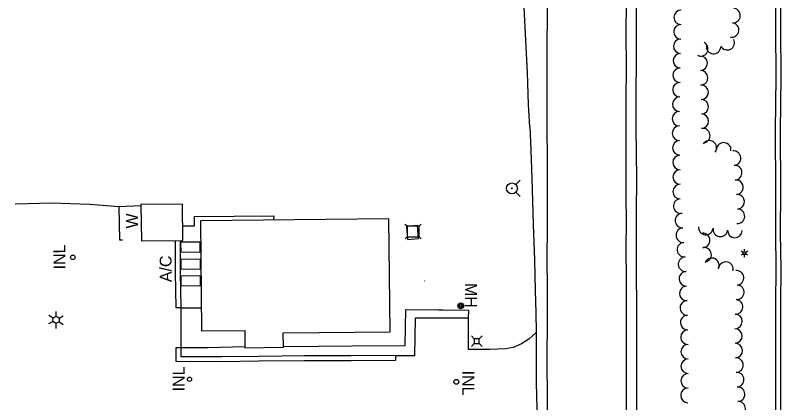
# Model space of a CAD drawing. Extents: x 588843 to 2552415, y 180129 to 269402.
# Drawn here: x 592932.2 to 593317.6, y 184604.7 to 184799.9 of the extents above; entities that cross this region are included whole.
import ezdxf

# ---------------------------------------------------------------- set-up
doc = ezdxf.new("R2010")
doc.units = 0
for name, color, linetype in [('Default', 7, 'Continuous'), ('E_DRN', 7, 'Continuous'), ('E_DRN_Text', 7, 'Continuous'), ('E_DWY', 7, 'Continuous'), ('E_LAND_TreeLine_P', 7, 'Continuous'), ('E_LTG', 7, 'Continuous'), ('E_PATH_Sidewalk', 7, 'Continuous'), ('E_RDWY', 7, 'Continuous'), ('E_RDWY_Gravel', 7, 'Continuous'), ('E_SGN', 7, 'Continuous'), ('E_UTL_AG_Bold', 7, 'Continuous'), ('E_UTL_MH', 7, 'Continuous'), ('E_UTL_MH_Text', 7, 'Continuous'), ('E_UTL_WHydrant', 7, 'Continuous'), ('Level 12', 7, 'Continuous'), ('Level 14', 7, 'Continuous'), ('Level 15', 7, 'Continuous'), ('Level 17', 7, 'Continuous'), ('Level 21', 7, 'Continuous')]:
    doc.layers.add(name, color=color, linetype=linetype)

# ---------------------------------------------------------------- blocks, each defined once
blk = doc.blocks.new('MHO')
at = {"layer": 'Default'}
for centre, radius in [((0.08, -0.12), 3), ((0.08, -0.12), 2.43), ((0.07, -0.15), 1.94), ((0.02, -0.16), 1.21)]:
    blk.add_circle(centre, radius, dxfattribs=at)
blk = doc.blocks.new('MHT')
at = {"layer": 'E_UTL_MH_Text'}
blk.add_text('MH', height=12, dxfattribs=at).set_placement((-9.81, -6))
blk = doc.blocks.new('HYD')
at = {"layer": 'Default'}
for p, q in [((-3.84, 3.84), (-8.32, 8.32)), ((3.84, 3.84), (8.32, 8.32))]:
    blk.add_line(p, q, dxfattribs=at)
for radius in [5.48, 0.42]:
    blk.add_circle((0, 0), radius, dxfattribs=at)
blk = doc.blocks.new('INLT_17')
at = {"layer": 'E_DRN_Text'}
blk.add_text('INL', height=12, dxfattribs=at).set_placement((-11.03, -6))
blk = doc.blocks.new('LPOL')
at = {"layer": 'Default'}
for p, q in [((-4, 0), (-1.5, 0)), ((-0.75, 1.3), (-2, 3.46)), ((0.75, 1.3), (2, 3.46)), ((1.5, 0), (4, 0)), ((-2, -3.46), (-0.75, -1.3)), ((2, -3.46), (0.75, -1.3))]:
    blk.add_line(p, q, dxfattribs=at)
for radius in [1.5, 1.5, 1.5, 0.125]:
    blk.add_circle((0, 0), radius, dxfattribs=at)
blk = doc.blocks.new('PED')
at = {"layer": 'Default'}
for p, q in [((-2.5, 2.5), (-5.33, 5.33)), ((2.5, 2.5), (5.33, 5.33)), ((-2.5, -2.5), (-5.33, -5.33)), ((2.5, -2.5), (5.33, -5.33))]:
    blk.add_line(p, q, dxfattribs=at)
blk.add_lwpolyline([(-2.5, -2.5), (2.5, -2.5), (2.5, 2.5), (-2.5, 2.5)], close=True, dxfattribs=at)

msp = doc.modelspace()

# ---------------------------------------------------------------- linework, layer by layer
at = {"layer": 'E_DRN'}
msp.add_circle((593154.32, 184615.19), 1.22, dxfattribs=at)
at = {"layer": 'E_DWY'}
for points in [[(593317.47, 185088.35), (593317.28, 185056.14), (593317.37, 185025.11), (593317.42, 185004.37), (593317.51, 184983.79), (593317.57, 184964.08), (593317.52, 184942), (593317.56, 184920.92), (593317.48, 184896.22), (593317.51, 184879.42), (593317.51, 184855.62), (593317.43, 184837.02), (593317.61, 184816.94), (593317.6, 184792.7), (593317.65, 184768.85), (593317.43, 184741.67)], [(593314.86, 185077.85), (593314.78, 185056.14), (593314.87, 185025.1), (593314.92, 185004.36), (593315.01, 184983.78), (593315.07, 184964.08), (593315.02, 184942.01), (593315.06, 184920.92), (593314.98, 184896.22), (593315.01, 184879.42), (593315.01, 184855.63), (593314.93, 184837.02), (593315.11, 184816.93), (593315.1, 184792.7), (593315.15, 184768.86), (593314.93, 184741.69)], [(593314.93, 184741.69), (593315.05, 184711.88), (593314.96, 184690.08), (593315.15, 184672.11), (593315.05, 184654.63), (593315.08, 184629.13), (593315.04, 184607.32), (593314.95, 184585.39)], [(593317.43, 184741.67), (593317.55, 184711.88), (593317.46, 184690.09), (593317.65, 184672.11), (593317.55, 184654.63), (593317.58, 184629.13), (593317.54, 184607.32), (593317.45, 184585.39)], [(593194.49, 184640.02), (593190.86, 184636.69), (593187.1, 184634.4), (593182.97, 184632.56), (593179.22, 184631.75), (593171.12, 184631.47), (593160.39, 184631.48), (593160.52, 184647.36), (593147.68, 184647.31)]]:
    msp.add_lwpolyline(points, dxfattribs=at)
at = {"layer": 'E_LAND_TreeLine_P'}
for centre, radius, start, end in [((593267.54, 184798.85), 3.65, 89.0211, 269.0211), ((593293.68, 184799.71), 3.65, 265.4574, 85.4574), ((593267.41, 184791.55), 3.65, 89.0211, 269.0211), ((593292.97, 184792.45), 3.65, 261.0048, 81.0048), ((593267.29, 184784.25), 3.65, 89.0211, 269.0211), ((593277.39, 184782.95), 3.65, 242.9433, 62.9433), ((593290.72, 184786.04), 3.65, 207.0338, 27.0338), ((593283.84, 184784.15), 3.65, 174.4807, 354.4807), ((593267.16, 184776.95), 3.65, 89.0153, 269.0153), ((593277.07, 184775.69), 3.65, 272.225, 92.225), ((593267.04, 184769.66), 3.65, 89.0153, 269.0153), ((593277.36, 184768.39), 3.65, 272.225, 92.225), ((593266.92, 184762.36), 3.65, 89.1048, 269.1048), ((593277.62, 184761.1), 3.65, 270.3779, 90.3779), ((593266.8, 184755.06), 3.65, 89.1048, 269.1048), ((593277.67, 184753.8), 3.65, 270.3779, 90.3779), ((593266.69, 184747.76), 3.65, 89.1048, 269.1048), ((593277.72, 184746.5), 3.65, 270.3779, 90.3779), ((593266.7, 184740.44), 3.67, 91.068, 271.068), ((593278.4, 184739.24), 3.67, 280.2883, 100.2883), ((593266.84, 184733.1), 3.67, 91.068, 271.068), ((593281.7, 184733.08), 3.67, 325.293, 145.293), ((593288.94, 184732.04), 3.67, 352.917, 172.917), ((593293.86, 184727.89), 3.67, 274.8859, 94.8859), ((593266.97, 184725.75), 3.67, 91.068, 271.068), ((593294.48, 184720.57), 3.67, 274.8859, 94.8859), ((593267.05, 184718.41), 3.67, 89.7896, 269.7896), ((593295.09, 184713.25), 3.67, 274.6661, 94.6661), ((593267.02, 184711.06), 3.67, 89.7896, 269.7896), ((593295.69, 184705.92), 3.67, 274.6661, 94.6661), ((593267.33, 184703.74), 3.67, 97.5403, 277.5403), ((593295.85, 184698.6), 3.67, 266.2479, 86.2479), ((593268.18, 184696.44), 3.67, 93.5415, 273.5415), ((593268.63, 184689.11), 3.67, 93.5415, 273.5415), ((593279.98, 184692.95), 3.67, 174.4197, 354.4197), ((593278.34, 184686.48), 3.67, 271.8435, 91.8435), ((593287.27, 184692.01), 3.67, 171.1538, 351.1538), ((593294.58, 184691.48), 3.67, 178.6552, 358.6552), ((593269.14, 184681.78), 3.67, 95.3766, 275.3766), ((593279.07, 184679.19), 3.67, 279.4786, 99.4786), ((593269.73, 184674.46), 3.67, 93.2146, 273.2146), ((593282.99, 184673.9), 3.67, 332.2116, 152.2116), ((593290.03, 184671.95), 3.67, 347.2124, 167.2124), ((593270.13, 184667.13), 3.67, 91.99, 271.99), ((593295.41, 184667.63), 3.67, 275.9864, 95.9864), ((593270.38, 184659.78), 3.67, 91.99, 271.99), ((593295.54, 184660.32), 3.67, 265.3684, 85.3684), ((593270.64, 184652.44), 3.67, 91.99, 271.99), ((593294.95, 184652.99), 3.67, 265.3684, 85.3684), ((593270.81, 184645.1), 3.67, 91.3243, 271.3243), ((593294.63, 184645.66), 3.67, 269.1888, 89.1888), ((593270.96, 184637.75), 3.67, 90.9233, 270.9233), ((593294.6, 184638.31), 3.67, 271.5565, 91.5565), ((593271.07, 184630.41), 3.67, 90.1323, 270.1323), ((593294.8, 184630.97), 3.67, 271.5565, 91.5565), ((593295.12, 184623.63), 3.67, 272.5849, 92.5849), ((593271.08, 184623.06), 3.67, 90.1323, 270.1323), ((593295.49, 184616.3), 3.67, 273.3681, 93.3681), ((593271.03, 184615.72), 3.67, 89.3539, 269.3539), ((593270.95, 184608.37), 3.67, 89.3539, 269.3539), ((593295.93, 184608.96), 3.67, 273.3681, 93.3681), ((593296.28, 184601.62), 3.67, 272.5127, 92.5127)]:
    msp.add_arc(centre, radius, start, end, dxfattribs=at)
at = {"layer": 'E_PATH_Sidewalk'}
msp.add_lwpolyline([(593160.52, 184647.36), (593160.59, 184651.07), (593147.7, 184651.24)], dxfattribs=at)
at = {"layer": 'E_RDWY'}
for points in [[(593200.47, 184866.66), (593200.47, 184853.69), (593200.36, 184841.27), (593200.2, 184822.42), (593200.05, 184801.47), (593199.97, 184782.99), (593199.9, 184757.92), (593199.88, 184743.22)], [(593239.88, 184743.09), (593239.88, 184756.35), (593239.95, 184774.33), (593239.83, 184790.03), (593240.01, 184806.78), (593239.95, 184824.58), (593240.05, 184842.91), (593240.04, 184864.07), (593240.06, 184866.97)], [(593199.88, 184743.22), (593200.01, 184727.44), (593200.02, 184709.36), (593199.99, 184692.72), (593199.97, 184677.73), (593200.03, 184661.84), (593200.03, 184648.02), (593199.9, 184624.76), (593200.08, 184608.09), (593200.15, 184591.63), (593200.26, 184569.15), (593200.29, 184552.8), (593200.45, 184528.31), (593200.36, 184510.99), (593200.57, 184482.72), (593200.71, 184463.41), (593200.73, 184444.32), (593200.72, 184427.5), (593200.74, 184403.27), (593200.67, 184385.8)], [(593240.4, 184397.38), (593240.34, 184413.18), (593240.3, 184427.95), (593240.35, 184439.5), (593240.24, 184452.85), (593240.21, 184464.1), (593240.21, 184480.42), (593240.1, 184496.02), (593240.17, 184514.04), (593240.14, 184527.13), (593240.04, 184541.43), (593240.16, 184554.75), (593240.1, 184572.44), (593240.15, 184586.21), (593240.05, 184609.81), (593240, 184624), (593240.02, 184637.12), (593239.94, 184650.71), (593240.01, 184666.41), (593239.86, 184682.89), (593239.95, 184695.67), (593239.89, 184708.97), (593239.9, 184725.92), (593239.88, 184743.09)]]:
    msp.add_lwpolyline(points, dxfattribs=at)
at = {"layer": 'E_RDWY_Gravel'}
for points in [[(593245.16, 184866.46), (593244.86, 184835.18), (593244.83, 184794.23), (593244.63, 184743.38)], [(593191.41, 184743.72), (593190.71, 184754.99), (593190.07, 184770.91), (593189.25, 184787.31), (593188.54, 184803.83), (593187.89, 184819.83), (593187.25, 184832.36), (593186.82, 184841.82), (593185.93, 184856.85), (593185.53, 184865.4)], [(593191.41, 184743.72), (593191.77, 184732), (593192.26, 184717.58), (593192.71, 184706.46), (593193.01, 184694.46), (593193.67, 184676.64), (593194.05, 184661.12), (593194.29, 184649.9), (593194.49, 184640.38), (593194.6, 184624.88), (593194.57, 184614.74), (593195, 184595.62), (593195.1, 184587.74), (593195.32, 184570.52), (593195.3, 184548.12), (593195.57, 184532.57), (593195.61, 184517.32), (593195.64, 184504.35), (593195.54, 184488.65), (593195.72, 184469.12), (593195.57, 184451.23), (593195.51, 184434.28), (593195.67, 184416.96), (593195.17, 184393.38)], [(593245.41, 184390.88), (593245.34, 184405.88), (593245.45, 184420.35), (593245.38, 184436.99), (593245.35, 184455.01), (593245.18, 184472.28), (593245.03, 184496.49), (593245, 184510), (593244.86, 184527.13), (593244.85, 184542.75), (593244.84, 184559.94), (593244.73, 184578.07), (593244.61, 184581.36), (593245.05, 184592.41), (593245.25, 184608.24), (593245.29, 184621.36), (593245.25, 184635.86), (593245.16, 184653.15), (593244.96, 184670.13), (593245.09, 184683.88), (593245.04, 184700.65), (593245.13, 184717.52), (593244.93, 184743.22)]]:
    msp.add_lwpolyline(points, dxfattribs=at)
at = {"layer": 'E_SGN'}
msp.add_lwpolyline([(593138.29, 184665.89), (593138.11, 184665.89)], dxfattribs=at)
at = {"layer": 'Level 12'}
for points in [[(593016.67, 184686.44), (593016.44, 184704.78), (592995.51, 184704.52), (592995.74, 184686.17)], [(593025.44, 184696.36), (593026.04, 184640.86), (593047.77, 184641.1), (593047.87, 184632.42), (593067.28, 184632.63), (593067.2, 184639.89), (593121.02, 184640.47), (593120.4, 184697.39)], [(593015.48, 184685.52), (593015.53, 184680.6), (593025.39, 184680.69), (593025.34, 184685.61)], [(593015.55, 184676.92), (593015.59, 184672), (593025.45, 184672.09), (593025.41, 184677.01)], [(593015.6, 184668.5), (593015.65, 184663.58), (593025.51, 184663.67), (593025.46, 184668.58)]]:
    msp.add_lwpolyline(points, close=True, dxfattribs=at)
at = {"layer": 'Level 14'}
for p, q in [((592952.75, 184648.04), (592952.81, 184650.56)), ((592951.38, 184647.23), (592949.15, 184648.59)), ((592954.2, 184647.16), (592956.37, 184648.41)), ((592951.3, 184645.6), (592949, 184644.39)), ((592952.67, 184644.77), (592952.6, 184642.16)), ((592954.16, 184645.53), (592956.35, 184644.17))]:
    msp.add_line(p, q, dxfattribs=at)
msp.add_circle((592952.75, 184646.4), 1.64, dxfattribs=at)
at = {"layer": 'Level 15'}
msp.add_lwpolyline([(592995.52, 184703.84), (592984.36, 184703.43), (592984.74, 184686.69), (592986.29, 184686.74)], dxfattribs=at)
for centre, radius in [((592961.19, 184677.92), 1.12), ((593019.95, 184616.52), 1.07)]:
    msp.add_circle(centre, radius, dxfattribs=at)
at = {"layer": 'Level 17'}
for points in [[(592984.46, 184703.44), (592969.82, 184704.58), (592950.61, 184705.21), (592932.24, 184704.78)], [(593016.58, 184693.78), (593022.47, 184693.79), (593022.44, 184698.46), (593062.35, 184698.91), (593062.33, 184696.76)], [(593015.74, 184652.49), (593013.24, 184652.46), (593012.97, 184670.3), (593012.88, 184686.39)], [(593015.74, 184652.49), (593015.47, 184670.33), (593015.38, 184686.42)], [(593015.74, 184652.49), (593025.91, 184652.54)], [(593015.76, 184632.47), (593015.74, 184652.49)], [(593067.27, 184633.04), (593067.33, 184633.04), (593084.94, 184633.15), (593101.92, 184633.32), (593128.49, 184633.52), (593128.83, 184651.61), (593145.35, 184651.45), (593147.57, 184651.45)], [(593123.71, 184628.51), (593133.45, 184628.47), (593133.79, 184647.47), (593147.68, 184647.41)], [(593123.71, 184628.51), (593123.73, 184626.01), (593101.29, 184625.84), (593077.92, 184625.73), (593054.87, 184625.54), (593036.16, 184625.33), (593013.22, 184625.38), (593013.26, 184632.49), (593015.76, 184632.47)], [(593123.71, 184628.51), (593101.27, 184628.34), (593077.9, 184628.23), (593054.84, 184628.04), (593036.15, 184627.83), (593015.73, 184627.87), (593015.76, 184632.47)], [(593015.76, 184632.47), (593029.25, 184632.58), (593047.86, 184632.98)]]:
    msp.add_lwpolyline(points, dxfattribs=at)
msp.add_lwpolyline([(593129.28, 184693.54), (593129.79, 184686.97), (593135.3, 184687.4), (593134.8, 184693.96)], close=True, dxfattribs=at)
at = {"layer": 'Level 21'}
for p, q in [((593129.52, 184693.58), (593128.46, 184694.53)), ((593136.58, 184694.56), (593135.52, 184693.6)), ((593129.54, 184688.18), (593128.48, 184687.22)), ((593136.6, 184687.25), (593135.54, 184688.2))]:
    msp.add_line(p, q, dxfattribs=at)
msp.add_lwpolyline([(593135.54, 184688.2), (593135.52, 184693.6), (593129.52, 184693.58), (593129.54, 184688.18)], close=True, dxfattribs=at)

# ---------------------------------------------------------------- block references
at = {"layer": 'E_DRN_Text', "xscale": 0.49999999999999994, "yscale": 0.49999999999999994, "rotation": -90.119079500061}
msp.add_blockref('INLT_17', (593160.38, 184615.33), dxfattribs=at)
at = {"layer": 'E_LTG', "xscale": 0.5, "yscale": 0.5, "rotation": 89.97245842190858}
msp.add_blockref('LPOL', (593299.41, 184679.97), dxfattribs=at)
at = {"layer": 'E_UTL_AG_Bold', "xscale": 0.49999999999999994, "yscale": 0.5, "rotation": -90.03098035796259}
msp.add_blockref('PED', (593164.62, 184635.69), dxfattribs=at)
at = {"layer": 'E_UTL_MH', "xscale": 0.49999999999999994, "yscale": 0.5, "rotation": 89.35390453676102}
msp.add_blockref('MHO', (593156.48, 184653.43), dxfattribs=at)
at = {"layer": 'E_UTL_MH_Text', "xscale": 0.49999999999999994, "yscale": 0.49999999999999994, "rotation": -90.119079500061}
msp.add_blockref('MHT', (593161.74, 184660.1), dxfattribs=at)
at = {"layer": 'E_UTL_WHydrant', "xscale": 0.49999999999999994, "yscale": 0.49999999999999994, "rotation": -90.119079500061}
msp.add_blockref('HYD', (593182.31, 184712.67), dxfattribs=at)

# ---------------------------------------------------------------- texts
at = {"layer": 'Level 12'}
msp.add_text('A/C', height=6, rotation=90.1791, dxfattribs=at).set_placement((593010.97, 184665.45))
at = {"layer": 'Level 15'}
for s, p in [('W', (592993.96, 184692.47)), ('INL', (592957.48, 184671.86)), ('INL', (593017.56, 184610.44))]:
    msp.add_text(s, height=6, rotation=90.1791, dxfattribs=at).set_placement(p)

doc.saveas('drawing.dxf')
